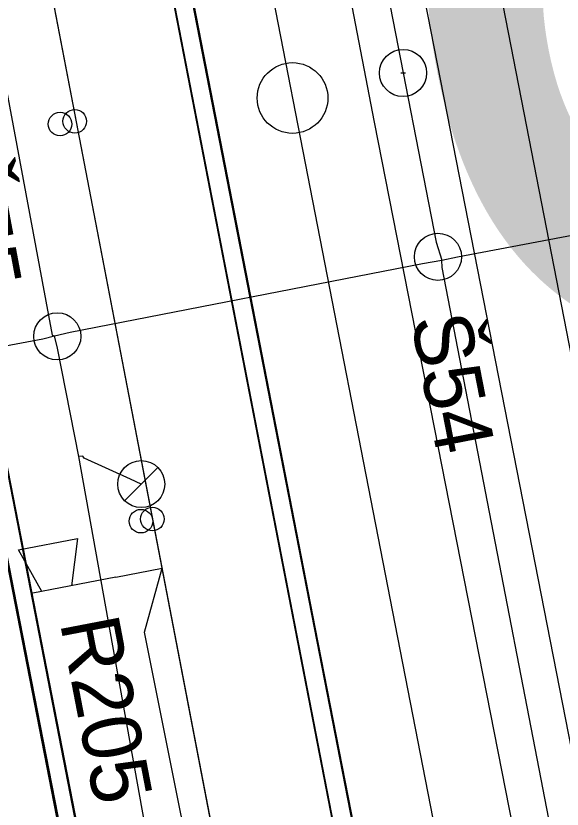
# Model space of a CAD drawing. Extents: x -545736 to -544888, y -1122892 to -1119128.
# Drawn here: x -545220.24 to -545208.65, y -1121746.9 to -1121730.07 of the extents above; entities that cross this region are included whole.
import ezdxf

# ---------------------------------------------------------------- set-up
doc = ezdxf.new("R2010")
doc.units = 0
for name, color, linetype in [('osvětlené plochy-hodnota-obrys', 7, 'Continuous'), ('Podbarveni_Nastupiste', 7, 'Continuous'), ('Podbarveni_Zastreseni_Pozemni', 7, 'Continuous'), ('Vrstva 1 - Koleje', 7, 'Continuous'), ('Vrstva 14_zastreseni a nastupiste', 7, 'Continuous'), ('Vrstva 16_plochy', 7, 'Continuous'), ('Vrstva 19 - Staniceni', 7, 'Continuous'), ('Vrstva 29 - sdelzar', 7, 'Continuous'), ('Vrstva 31', 7, 'Continuous'), ('Vrstva 33 - prvky sdelzar', 7, 'Continuous'), ('Vrstva 4 - Teren - stezky - prechody - plochy', 7, 'Continuous'), ('Vrstva 43', 7, 'Continuous'), ('Vrstva 44', 7, 'Continuous'), ('Vrstva 7 - Namezniky-vystroj', 7, 'Continuous')]:
    doc.layers.add(name, color=color, linetype=linetype)

msp = doc.modelspace()

# ---------------------------------------------------------------- linework, layer by layer
at = {"layer": 'Podbarveni_Nastupiste'}
for points in [[(-545231.744, -1121683.481), (-545229.824, -1121693.33), (-545229.072, -1121697.208), (-545226.009, -1121712.918), (-545224.101, -1121722.713), (-545222.186, -1121732.529), (-545220.281, -1121742.278), (-545218.37, -1121752.08), (-545216.462, -1121761.85), (-545214.551, -1121771.671), (-545213.794, -1121775.543), (-545213.03, -1121779.5), (-545212.661, -1121781.385), (-545211.509, -1121787.31), (-545210.352, -1121793.242), (-545209.981, -1121795.167), (-545208.837, -1121801.034), (-545206.928, -1121810.852), (-545205.021, -1121820.613), (-545203.103, -1121830.424), (-545201.195, -1121840.212), (-545199.282, -1121850), (-545197.377, -1121859.789)], [(-545190.988, -1121860.587), (-545192.9, -1121850.796), (-545194.81, -1121840.993), (-545196.717, -1121831.222), (-545198.615, -1121821.463), (-545200.533, -1121811.621), (-545202.435, -1121801.875), (-545204.344, -1121792.082), (-545206.26, -1121782.236), (-545208.18, -1121772.428), (-545210.082, -1121762.638), (-545211.995, -1121752.846), (-545213.905, -1121743.053), (-545215.811, -1121733.263), (-545217.714, -1121723.49), (-545219.624, -1121713.707), (-545221.539, -1121703.888), (-545223.443, -1121694.09), (-545224.969, -1121686.265)]]:
    msp.add_lwpolyline(points, dxfattribs=at)
at = {"layer": 'Podbarveni_Zastreseni_Pozemni'}
msp.add_line((-545225.423, -1121714.009), (-545215.86, -1121763.078), dxfattribs=at)
msp.add_lwpolyline([(-545172.502, -1121958.474), (-545182.02, -1121909.437), (-545191.561, -1121860.282), (-545201.087, -1121811.207), (-545210.593, -1121762.23), (-545220.155, -1121712.971)], dxfattribs=at)
at = {"layer": 'Vrstva 1 - Koleje'}
for points in [[(-545219.01, -1121683.169), (-545217.101, -1121692.961), (-545215.17, -1121702.86), (-545213.27, -1121712.617), (-545211.361, -1121722.411), (-545209.465, -1121732.134), (-545207.557, -1121741.929), (-545205.641, -1121751.761), (-545203.736, -1121761.535), (-545201.841, -1121771.262), (-545199.933, -1121781.054), (-545197.636, -1121792.838), (-545196.098, -1121800.727), (-545194.176, -1121810.583), (-545192.282, -1121820.3), (-545190.374, -1121830.083), (-545188.448, -1121839.971), (-545186.548, -1121849.715), (-545184.635, -1121859.52)], [(-545223.305, -1121685.999), (-545221.784, -1121693.786), (-545219.807, -1121703.933), (-545217.963, -1121713.399), (-545216.049, -1121723.207), (-545214.151, -1121732.945), (-545212.247, -1121742.719), (-545210.325, -1121752.584), (-545208.439, -1121762.262), (-545206.519, -1121772.114), (-545204.606, -1121781.929), (-545202.699, -1121791.711), (-545200.792, -1121801.491), (-545198.893, -1121811.238), (-545196.998, -1121820.96), (-545195.061, -1121830.898), (-545193.152, -1121840.702), (-545191.231, -1121850.558), (-545189.315, -1121860.384)]]:
    msp.add_lwpolyline(points, dxfattribs=at)
at = {"layer": 'Vrstva 14_zastreseni a nastupiste'}
for points in [[(-545197.404, -1121859.79), (-545199.309, -1121850.001), (-545201.222, -1121840.213), (-545203.13, -1121830.425), (-545205.048, -1121820.614), (-545206.955, -1121810.853), (-545208.864, -1121801.035), (-545210.008, -1121795.168), (-545210.379, -1121793.243), (-545211.536, -1121787.311), (-545212.688, -1121781.386), (-545213.057, -1121779.501), (-545213.821, -1121775.544), (-545214.578, -1121771.672), (-545216.489, -1121761.851), (-545218.397, -1121752.081), (-545220.308, -1121742.279), (-545222.213, -1121732.53), (-545224.128, -1121722.714), (-545226.036, -1121712.919), (-545229.099, -1121697.209), (-545229.851, -1121693.331), (-545231.771, -1121683.482)], [(-545197.377, -1121859.789), (-545199.282, -1121850), (-545201.195, -1121840.212), (-545203.103, -1121830.424), (-545205.021, -1121820.613), (-545206.928, -1121810.852), (-545208.837, -1121801.034), (-545209.981, -1121795.167), (-545210.352, -1121793.242), (-545211.509, -1121787.31), (-545212.661, -1121781.385), (-545213.03, -1121779.5), (-545213.794, -1121775.543), (-545214.551, -1121771.671), (-545216.462, -1121761.85), (-545218.37, -1121752.08), (-545220.281, -1121742.278), (-545222.186, -1121732.529), (-545224.101, -1121722.713), (-545226.009, -1121712.918), (-545229.072, -1121697.208), (-545229.824, -1121693.33), (-545231.744, -1121683.481)], [(-545190.988, -1121860.587), (-545192.9, -1121850.796), (-545194.81, -1121840.993), (-545196.717, -1121831.222), (-545198.615, -1121821.463), (-545200.533, -1121811.621), (-545202.435, -1121801.875), (-545204.344, -1121792.082), (-545206.26, -1121782.236), (-545208.18, -1121772.428), (-545210.082, -1121762.638), (-545211.995, -1121752.846), (-545213.905, -1121743.053), (-545215.811, -1121733.263), (-545217.714, -1121723.49), (-545219.624, -1121713.707), (-545221.539, -1121703.888), (-545223.443, -1121694.09), (-545224.969, -1121686.265)], [(-545190.971, -1121860.577), (-545192.883, -1121850.786), (-545194.793, -1121840.983), (-545196.7, -1121831.212), (-545198.598, -1121821.453), (-545200.516, -1121811.611), (-545202.418, -1121801.865), (-545204.327, -1121792.072), (-545206.243, -1121782.226), (-545208.163, -1121772.418), (-545210.065, -1121762.628), (-545211.978, -1121752.836), (-545213.888, -1121743.043), (-545215.794, -1121733.253), (-545217.697, -1121723.48), (-545219.607, -1121713.697), (-545221.522, -1121703.878), (-545223.426, -1121694.08), (-545224.952, -1121686.255)], [(-545220.155, -1121712.97), (-545210.593, -1121762.23), (-545201.087, -1121811.207), (-545191.561, -1121860.282), (-545182.02, -1121909.437), (-545172.502, -1121958.474)], [(-545172.493, -1121958.475), (-545182.084, -1121909.06), (-545191.627, -1121859.89), (-545201.169, -1121810.727), (-545210.679, -1121761.73), (-545220.143, -1121712.969)], [(-545177.587, -1121959.475), (-545187.231, -1121909.997), (-545196.795, -1121860.929), (-545206.373, -1121811.793), (-545215.93, -1121762.758), (-545225.432, -1121714.011)], [(-545225.423, -1121714.009), (-545215.86, -1121763.078), (-545206.277, -1121812.251), (-545196.709, -1121861.35), (-545187.145, -1121910.427), (-545177.587, -1121959.472)]]:
    msp.add_lwpolyline(points, dxfattribs=at)
for centre in [(-545219.304, -1121732.37), (-545218.991, -1121732.311), (-545217.587, -1121740.792), (-545217.344, -1121740.747)]:
    msp.add_circle(centre, 0.25, dxfattribs=at)
at = {"layer": 'Vrstva 16_plochy'}
for points in [[(-545197.377, -1121859.789), (-545199.282, -1121850), (-545201.195, -1121840.212), (-545203.103, -1121830.424), (-545205.021, -1121820.613), (-545206.928, -1121810.852), (-545208.837, -1121801.034), (-545209.981, -1121795.167), (-545210.352, -1121793.242), (-545211.509, -1121787.31), (-545212.661, -1121781.385), (-545213.03, -1121779.5), (-545213.794, -1121775.543), (-545214.551, -1121771.671), (-545216.462, -1121761.85), (-545218.37, -1121752.08), (-545220.281, -1121742.278), (-545222.186, -1121732.529), (-545224.101, -1121722.713), (-545226.009, -1121712.918), (-545229.072, -1121697.208), (-545229.824, -1121693.33), (-545231.744, -1121683.481)], [(-545190.988, -1121860.587), (-545192.9, -1121850.796), (-545194.81, -1121840.993), (-545196.717, -1121831.222), (-545198.615, -1121821.463), (-545200.533, -1121811.621), (-545202.435, -1121801.875), (-545204.344, -1121792.082), (-545206.26, -1121782.236), (-545208.18, -1121772.428), (-545210.082, -1121762.638), (-545211.995, -1121752.846), (-545213.905, -1121743.053), (-545215.811, -1121733.263), (-545217.714, -1121723.49), (-545219.624, -1121713.707), (-545221.539, -1121703.888), (-545223.443, -1121694.09), (-545224.969, -1121686.265)]]:
    msp.add_lwpolyline(points, dxfattribs=at)
at = {"layer": 'Vrstva 19 - Staniceni'}
msp.add_circle((-545214.371, -1121731.817), 0.75, dxfattribs=at)
at = {"layer": 'Vrstva 29 - sdelzar'}
msp.add_line((-545218.12, -1121741.98), (-545217.14, -1121741.79), dxfattribs=at)
for points in [[(-545175.14, -1121957.03), (-545175.16, -1121957.08), (-545175.8, -1121953.82), (-545180.1, -1121931.95), (-545183.87, -1121912.75), (-545187.07, -1121896.48), (-545189.31, -1121885.11), (-545190.22, -1121880.47), (-545193.48, -1121863.77), (-545196.83, -1121846.68), (-545200.14, -1121829.74), (-545203.5, -1121812.59), (-545203.57, -1121812.21), (-545207.18, -1121793.54), (-545209.33, -1121782.4), (-545210.67, -1121775.43), (-545213.88, -1121758.72), (-545214.01, -1121758.07), (-545217.14, -1121741.79), (-545220.4, -1121724.8), (-545222.23, -1121715.29), (-545222.21, -1121715.31)], [(-545220.57, -1121723.93), (-545210.83, -1121774.62), (-545210.95, -1121774.82)], [(-545190.87, -1121877.13), (-545202.38, -1121818.31), (-545210.85, -1121774.49), (-545217.14, -1121741.79)]]:
    msp.add_lwpolyline(points, dxfattribs=at)
at = {"layer": 'Vrstva 31'}
msp.add_lwpolyline([(-545210.17, -1121776.63), (-545211.13, -1121775.47), (-545211.59, -1121773.12), (-545214.39, -1121758.72), (-545217.51, -1121743.15), (-545217.14, -1121741.79)], dxfattribs=at)
at = {"layer": 'Vrstva 33 - prvky sdelzar'}
msp.add_line((-545218.12, -1121741.98), (-545219.88, -1121742.318), dxfattribs=at)
msp.add_lwpolyline([(-545219.691, -1121742.282), (-545220.187, -1121741.4), (-545218.93, -1121741.158), (-545219.063, -1121742.161)], dxfattribs=at)
at = {"layer": 'Vrstva 4 - Teren - stezky - prechody - plochy'}
for points in [[(-545157.45, -1122022.175), (-545154.783, -1122021.634), (-545154.868, -1122020.873), (-545158.409, -1122002.766), (-545161.985, -1121984.181), (-545167.947, -1121953.502), (-545173.012, -1121927.482), (-545183.259, -1121874.859), (-545192.216, -1121829.241), (-545202.384, -1121776.657), (-545211.092, -1121732.141), (-545220.696, -1121682.724), (-545230.205, -1121633.983), (-545237.607, -1121595.717), (-545239.248, -1121596.014)], [(-545157.45, -1122022.175), (-545157.217, -1122021.677), (-545160.795, -1122002.888), (-545164.002, -1121984.847), (-545169.404, -1121955.723), (-545174.573, -1121927.833), (-545184.757, -1121874.943), (-545193.65, -1121829.68), (-545203.839, -1121777.07), (-545212.63, -1121732.332), (-545221.738, -1121685.421), (-545231.797, -1121634.381), (-545239.248, -1121596.014)], [(-545231.771, -1121683.482), (-545229.851, -1121693.331), (-545229.099, -1121697.209), (-545226.036, -1121712.919), (-545224.128, -1121722.714), (-545222.213, -1121732.53), (-545220.308, -1121742.279), (-545218.397, -1121752.081), (-545216.489, -1121761.851), (-545214.578, -1121771.672), (-545213.821, -1121775.544), (-545213.057, -1121779.501), (-545211.536, -1121787.311), (-545210.379, -1121793.243), (-545210.008, -1121795.168), (-545208.864, -1121801.035), (-545206.955, -1121810.853), (-545205.048, -1121820.614), (-545203.13, -1121830.425), (-545201.222, -1121840.213), (-545199.309, -1121850.001), (-545197.404, -1121859.79)], [(-545190.971, -1121860.577), (-545192.883, -1121850.786), (-545194.793, -1121840.983), (-545196.7, -1121831.212), (-545198.598, -1121821.453), (-545200.516, -1121811.611), (-545202.418, -1121801.865), (-545204.327, -1121792.072), (-545206.243, -1121782.226), (-545208.163, -1121772.418), (-545210.065, -1121762.628), (-545211.978, -1121752.836), (-545213.888, -1121743.043), (-545215.794, -1121733.253), (-545217.697, -1121723.48), (-545219.607, -1121713.697), (-545221.522, -1121703.878), (-545223.426, -1121694.08), (-545224.952, -1121686.255)]]:
    msp.add_lwpolyline(points, dxfattribs=at)
at = {"layer": 'Vrstva 43'}
msp.add_line((-545217.934, -1121740.358), (-545217.229, -1121739.654), dxfattribs=at)
for centre, radius in [((-545211.287, -1121735.186), 0.5), ((-545219.362, -1121736.873), 0.5), ((-545217.581, -1121740.007), 0.498)]:
    msp.add_circle(centre, radius, dxfattribs=at)
at = {"layer": 'Vrstva 44'}
for points in [[(-545225.704, -1121660.962), (-545218.502, -1121698.049), (-545211.321, -1121734.873), (-545211.203, -1121735.259)], [(-545220.897, -1121723.151), (-545221.136, -1121723.246), (-545222.027, -1121723.558), (-545222.052, -1121723.595), (-545221.726, -1121724.903), (-545221.684, -1121725.164), (-545221.615, -1121725.381), (-545219.472, -1121736.849), (-545219.42, -1121736.864)], [(-545224.834, -1121737.894), (-545219.666, -1121736.926), (-545219.42, -1121736.864), (-545219.087, -1121736.783), (-545211.615, -1121735.325), (-545211.203, -1121735.259), (-545210.868, -1121735.189), (-545205.826, -1121734.232), (-545205.485, -1121734.161), (-545205.165, -1121734.121), (-545197.626, -1121732.637), (-545197.31, -1121732.52), (-545196.967, -1121732.433), (-545192.034, -1121731.46), (-545191.646, -1121731.486), (-545191.438, -1121731.458), (-545183.616, -1121729.949), (-545183.103, -1121729.934), (-545182.706, -1121729.81), (-545170.882, -1121727.619), (-545170.129, -1121727.27)], [(-545200.792, -1121789.164), (-545211.2, -1121735.411), (-545211.203, -1121735.259)], [(-545207.292, -1121793.283), (-545208.005, -1121793.628), (-545208.981, -1121793.512), (-545209.137, -1121793.343), (-545211.704, -1121781.771), (-545211.586, -1121781.421), (-545210.948, -1121780.454), (-545211.027, -1121780.019), (-545211.127, -1121779.573), (-545212.402, -1121774.157), (-545213.017, -1121770.289), (-545213.076, -1121769.979), (-545213.089, -1121769.696), (-545214.063, -1121765.492), (-545214.102, -1121765.212), (-545214.145, -1121764.934), (-545215.696, -1121757.292), (-545218.902, -1121739.419), (-545219.354, -1121737.121), (-545219.42, -1121736.864)], [(-545217.582, -1121740.006), (-545217.811, -1121739.905), (-545218.794, -1121739.457), (-545218.822, -1121739.413), (-545218.902, -1121739.419)]]:
    msp.add_lwpolyline(points, dxfattribs=at)
at = {"layer": 'Vrstva 7 - Namezniky-vystroj'}
msp.add_line((-545212.077, -1121731.286), (-545211.977, -1121731.286), dxfattribs=at)
msp.add_circle((-545212.027, -1121731.286), 0.5, dxfattribs=at)

# ---------------------------------------------------------------- texts
at = {"layer": 'osvětlené plochy-hodnota-obrys'}
msp.add_text('30', height=22.7812, rotation=281.0956, dxfattribs=at).set_placement((-545212.618, -1121722.87))
at = {"layer": 'Vrstva 33 - prvky sdelzar'}
msp.add_text('R205', height=1.25, rotation=280.8808, dxfattribs=at).set_placement((-545219.308, -1121742.941))
at = {"layer": 'Vrstva 43'}
for s, rotation, p in [('Š55', 280.5847, (-545221.871, -1121733.063)), ('Š54', 281.0347, (-545211.867, -1121736.511))]:
    msp.add_text(s, height=1.25, rotation=rotation, dxfattribs=at).set_placement(p)

doc.saveas('drawing.dxf')
